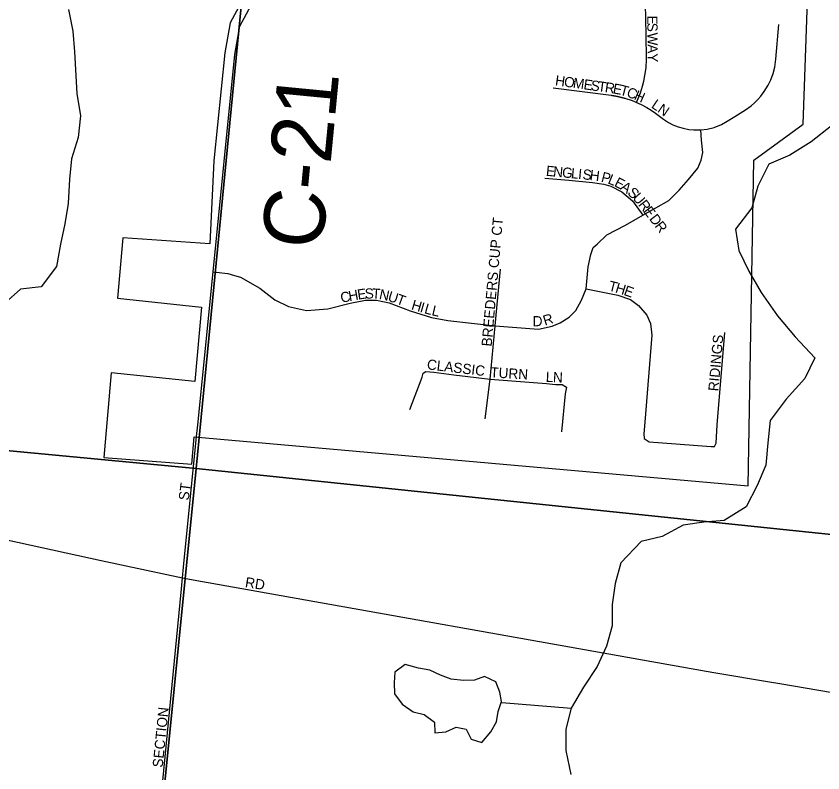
# Model space of a CAD drawing. Extents: x 1310247 to 1664935, y 284496 to 704931.
# Drawn here: x 1456883 to 1460843, y 506461 to 510177 of the extents above; entities that cross this region are included whole.
import ezdxf

# ---------------------------------------------------------------- set-up
doc = ezdxf.new("R2010")
doc.units = 0
for name, color, linetype in [('GM_P_State_Location', 7, 'Continuous'), ('GM_X_Corporation_Text', 7, 'Continuous'), ('GM_X_County', 7, 'Continuous'), ('GM_X_County_Road_Text', 7, 'Continuous'), ('GM_X_Major_Lake_Text', 7, 'Continuous'), ('GM_X_Minor_River', 7, 'Continuous'), ('GM_X_Minor_River_Text', 7, 'Continuous'), ('GM_X_Rail_Line', 7, 'Continuous'), ('GM_X_State_Location', 7, 'Continuous'), ('GM_X_Township_Road', 7, 'Continuous')]:
    doc.layers.add(name, color=color, linetype=linetype)

msp = doc.modelspace()

# ---------------------------------------------------------------- linework, layer by layer
at = {"layer": 'GM_X_Corporation_Text'}
for points in [[(1457699, 507418.5), (1457704.4, 507471.9), (1457768.5, 508113.4), (1457774.1, 508170.1)], [(1455102.3, 507902.6), (1455308.9, 507876.4), (1456252.1, 507732.4), (1457300.7, 507503.5), (1457699, 507418.5), (1457751.4, 507409.2), (1460269.3, 506960.3), (1460316.7, 506952.3), (1460580.1, 506908)], [(1457595.9, 506354.6), (1457693.9, 507365.3), (1457699, 507418.5)], [(1460580.1, 506908), (1460632.3, 506899.2), (1460890.1, 506855.8), (1461659.5, 506763.9), (1462373.2, 506691.4), (1462533.1, 506683.3), (1462799.6, 506669.9), (1463012.9, 506659.2), (1464918.6, 506528.9)]]:
    msp.add_lwpolyline(points, dxfattribs=at)
at = {"layer": 'GM_X_County'}
for points in [[(1453058.4, 513896), (1458295.5, 513384.9), (1457766.6, 507956.1), (1452467.3, 508458.4)], [(1458295.5, 513384.9), (1463685.8, 512838.7), (1463120.7, 507398.7), (1457766.6, 507956.1)], [(1452467.3, 508458.4), (1457766.6, 507956.1), (1457222.9, 502513.6), (1451992.5, 503054.9), (1451866.7, 503067.5)], [(1457766.6, 507956.1), (1463120.7, 507398.7), (1462858.9, 505825.7), (1462644, 502004.5), (1462624, 502004.9), (1457222.9, 502513.6)]]:
    msp.add_lwpolyline(points, close=True, dxfattribs=at)
at = {"layer": 'GM_X_County_Road_Text'}
msp.add_lwpolyline([(1457774.1, 508170.1), (1457849.3, 508921.8), (1457956, 509989.6), (1457981.2, 510127.5), (1458046, 510248.4), (1458817.5, 511039.6), (1458913, 511187.9), (1458971.1, 511276.9), (1458996.4, 511418.8), (1458991.2, 511541.4), (1458850.3, 512637.8)], dxfattribs=at)
at = {"layer": 'GM_X_Major_Lake_Text'}
msp.add_lwpolyline([(1458005.3, 510278.3), (1457933.4, 510144.2), (1457906.5, 509996.6), (1457853.4, 509465.8), (1457832.9, 509058.5), (1457406.5, 509088.3), (1457380.9, 508791.6), (1457792.1, 508748.4), (1457760.1, 508383), (1457349.4, 508426.2), (1457313.5, 508010.1), (1457745.2, 507977), (1457757.1, 508111.4), (1460475.6, 507870.1), (1460503.6, 509470.7), (1460746.3, 509647.1), (1460772.4, 510392.5)], dxfattribs=at)
at = {"layer": 'GM_X_Minor_River'}
for points in [[(1459018.3, 506920.9), (1458966.2, 506940.9), (1458914.2, 506965), (1458858.1, 506975.1), (1458792.1, 506993.1), (1458742, 506955), (1458738, 506902.8), (1458740, 506848.6), (1458778, 506798.4), (1458832.1, 506760.3), (1458886.1, 506748.2), (1458936.2, 506710.1), (1458938.2, 506657.9), (1458992.3, 506661.9), (1459042.3, 506686), (1459092.4, 506676), (1459116.4, 506625.8), (1459168.5, 506609.7), (1459212.5, 506661.9), (1459240.5, 506712.1), (1459248.6, 506762.3), (1459265.6, 506811.2)], [(1459265.6, 506811.2), (1459256.6, 506856.6), (1459236.6, 506908.8), (1459182.5, 506934.9), (1459132.4, 506916.8), (1459078.4, 506914.8), (1459018.3, 506920.9)]]:
    msp.add_lwpolyline(points, dxfattribs=at)
at = {"layer": 'GM_X_Minor_River_Text'}
for points in [[(1457140.4, 510209), (1457160.5, 510102.6), (1457168.5, 510002.2), (1457180.5, 509797.5), (1457198.5, 509687.1), (1457186.5, 509580.7), (1457154.4, 509476.3), (1457144.4, 509375.9), (1457138.4, 509257.5), (1457122.4, 509157.1), (1457100.3, 509056.7), (1457080.3, 508948.3), (1457006.2, 508848), (1456904.1, 508835.9), (1456798, 508743.6)], [(1460884.7, 509638.8), (1460784.5, 509560.5), (1460680.4, 509494.3), (1460578.3, 509450.1), (1460524.2, 509341.8), (1460494.2, 509235.4)], [(1460494.2, 509235.4), (1460414.1, 509131), (1460430.1, 509026.6), (1460480.1, 508924.2), (1460540.2, 508819.8), (1460620.3, 508705.4), (1460706.4, 508603), (1460802.5, 508498.6), (1460754.4, 508398.3), (1460662.3, 508295.9), (1460584.2, 508191.5), (1460572.2, 508081.1), (1460562.2, 507972.7), (1460520.1, 507872.3), (1460466, 507768), (1460357.9, 507699.7), (1460257.8, 507691.7), (1460157.7, 507677.6), (1460053.5, 507621.4), (1459951.4, 507597.3), (1459851.3, 507493), (1459823.3, 507390.6), (1459809.2, 507288.2), (1459809.2, 507183.8), (1459781.2, 507083.5), (1459735.1, 506983.1), (1459667, 506882.7), (1459607, 506778.3), (1459580.9, 506676), (1459580.9, 506571.6), (1459604.9, 506453.1)], [(1459266.6, 506806.5), (1459607, 506778.3)]]:
    msp.add_lwpolyline(points, dxfattribs=at)
at = {"layer": 'GM_X_State_Location'}
for points in [[(1459928.3, 509753.2), (1459947.4, 509800.7), (1459957.8, 509833.8), (1459964, 509858.4), (1459969.5, 509885.8), (1459974.7, 509923.2), (1459977.4, 509966.2), (1459975.3, 510087), (1459972.4, 510236.9)], [(1459518.7, 509825.8), (1459803, 509788.8), (1459803.6, 509788.8), (1459804.1, 509788.7), (1459804.6, 509788.6), (1459805.1, 509788.5), (1459805.6, 509788.5), (1459806.1, 509788.4), (1459806.6, 509788.3), (1459807.1, 509788.2), (1459807.6, 509788.1), (1459808.2, 509788.1), (1459808.7, 509788), (1459809.2, 509787.9), (1459809.7, 509787.8), (1459810.2, 509787.7), (1459810.7, 509787.6), (1459811.2, 509787.6), (1459811.7, 509787.5), (1459812.2, 509787.4), (1459812.7, 509787.3), (1459813.2, 509787.2), (1459813.8, 509787.1), (1459814.3, 509787.1), (1459814.8, 509787), (1459815.3, 509786.9), (1459815.8, 509786.8), (1459816.3, 509786.7), (1459816.8, 509786.6), (1459817.3, 509786.5), (1459817.8, 509786.4), (1459818.3, 509786.3), (1459818.8, 509786.2), (1459819.4, 509786.2), (1459819.9, 509786.1), (1459820.4, 509786), (1459820.9, 509785.9), (1459821.4, 509785.8), (1459821.9, 509785.7), (1459822.4, 509785.6), (1459822.9, 509785.5), (1459823.4, 509785.4), (1459823.9, 509785.3), (1459824.4, 509785.2), (1459824.9, 509785.1), (1459825.4, 509785), (1459826, 509784.9), (1459826.5, 509784.8), (1459827, 509784.7), (1459827.5, 509784.6), (1459828, 509784.5), (1459828.5, 509784.4), (1459829, 509784.3), (1459829.5, 509784.2), (1459830, 509784.1), (1459830.5, 509784), (1459831, 509783.9), (1459831.5, 509783.8), (1459832, 509783.7), (1459832.5, 509783.6), (1459833, 509783.5), (1459833.6, 509783.4), (1459834.1, 509783.3), (1459834.6, 509783.2), (1459835.1, 509783), (1459835.6, 509782.9), (1459836.1, 509782.8), (1459836.6, 509782.7), (1459837.1, 509782.6), (1459837.6, 509782.5), (1459838.1, 509782.4), (1459838.6, 509782.3), (1459839.1, 509782.2), (1459839.6, 509782), (1459840.1, 509781.9), (1459840.6, 509781.8), (1459841.1, 509781.7), (1459841.6, 509781.6), (1459842.1, 509781.5), (1459842.6, 509781.4), (1459843.1, 509781.2), (1459843.6, 509781.1), (1459844.1, 509781), (1459844.6, 509780.9), (1459845.1, 509780.8), (1459845.7, 509780.7), (1459846.2, 509780.5), (1459846.7, 509780.4), (1459847.2, 509780.3), (1459847.7, 509780.2), (1459848.2, 509780), (1459848.7, 509779.9), (1459849.2, 509779.8), (1459849.7, 509779.7), (1459850.2, 509779.6), (1459850.7, 509779.4), (1459851.2, 509779.3), (1459851.7, 509779.2), (1459852.2, 509779.1), (1459852.7, 509778.9), (1459853.2, 509778.8), (1459853.7, 509778.7), (1459854.2, 509778.5), (1459854.7, 509778.4), (1459855.2, 509778.3), (1459855.7, 509778.2), (1459856.2, 509778), (1459856.7, 509777.9), (1459857.2, 509777.8), (1459857.7, 509777.6), (1459858.2, 509777.5), (1459858.7, 509777.4), (1459859.2, 509777.2), (1459859.7, 509777.1), (1459860.2, 509777), (1459860.7, 509776.8), (1459861.2, 509776.7), (1459861.7, 509776.6), (1459862.2, 509776.4), (1459862.7, 509776.3), (1459863.2, 509776.2), (1459863.7, 509776), (1459864.2, 509775.9), (1459864.7, 509775.7), (1459865.2, 509775.6), (1459865.7, 509775.5), (1459866.2, 509775.3), (1459866.7, 509775.2), (1459867.2, 509775), (1459867.7, 509774.9), (1459868.1, 509774.8), (1459868.6, 509774.6), (1459869.1, 509774.5), (1459869.6, 509774.3), (1459870.1, 509774.2), (1459870.6, 509774), (1459871.1, 509773.9), (1459871.4, 509773.8), (1459906.2, 509762.1), (1459917.8, 509757.6), (1459928.3, 509753.2), (1459950.4, 509743), (1459978.8, 509728), (1460000.1, 509715.1), (1460020.6, 509701.4), (1460041, 509686.4), (1460059.8, 509671.9), (1460084.9, 509655.5), (1460106.9, 509644.1), (1460133.1, 509633.5), (1460157, 509626.4), (1460184.7, 509620.9), (1460209.3, 509618.4), (1460232.6, 509618.1), (1460243.1, 509618.6), (1460274.6, 509622.5), (1460308.4, 509630.8), (1460345.1, 509645.2), (1460373.5, 509660.8), (1460410.2, 509683.9), (1460462.7, 509716.8), (1460490.8, 509737.4), (1460506.8, 509751.4), (1460523.9, 509768.5), (1460537.9, 509784.5), (1460554.8, 509807), (1460574.1, 509838.7), (1460586.8, 509865.1), (1460598, 509895.1), (1460606.3, 509926.5), (1460612.5, 509966.6), (1460626.4, 510136.8), (1460626.4, 510136.4)], [(1458234.9, 508747.6), (1458307.6, 508732), (1458411.9, 508740.3), (1458522.5, 508767.5), (1458597.6, 508782.1), (1458651.8, 508782.1), (1458714.4, 508769.5), (1458816.6, 508729.9), (1458920.9, 508696.5), (1459002.3, 508681.9), (1459233.8, 508656.9), (1459446.6, 508640.2), (1459513.3, 508654.8), (1459553, 508671.5), (1459596.8, 508698.6), (1459630.2, 508732), (1459657.3, 508782.1), (1459680.2, 508838.4), (1459690.7, 508946.8), (1459703.2, 509007.3), (1459715.7, 509040.7), (1459734.4, 509057.4), (1459782.4, 509103.3), (1459874.2, 509151.2), (1459959.7, 509199.2), (1460087, 509272.2), (1460137, 509322.3), (1460182.9, 509374.5), (1460228.8, 509430.8), (1460245.5, 509470.4), (1460253.8, 509508), (1460246.4, 509568.7), (1460243.1, 509618.6)], [(1459477.8, 509381.1), (1459595.2, 509371.3), (1459711.1, 509360), (1459767.6, 509351.5), (1459801.4, 509341.6), (1459855.2, 509314.8), (1459908.8, 509269.6), (1459959.7, 509199.2)], [(1457849.3, 508921.8), (1457921.7, 508913.5), (1457954.9, 508903.5)], [(1459185.8, 508200.1), (1459208.8, 508394.1), (1459233.8, 508656.9), (1459260.9, 508934.3)], [(1457954.9, 508903.5), (1457984.3, 508894.7), (1458078.2, 508840.5), (1458153.3, 508784.1), (1458220, 508750.8), (1458234.9, 508747.6)], [(1459680.2, 508838.4), (1459836.8, 508806.2), (1459898.9, 508785), (1459937.1, 508756.8), (1459978.1, 508708.7), (1459996.4, 508667.8), (1460003.5, 508611.3), (1459968.1, 508183.2), (1459963.9, 508125.3), (1459965.3, 508102.7), (1459989.3, 508087.1), (1460055.7, 508081.5), (1460294.5, 508064.5), (1460310, 508064.5), (1460318.5, 508080.1), (1460324.1, 508170.5), (1460362.3, 508624)], [(1458814.5, 508245.9), (1458875, 508404.5), (1458881.3, 508423.3), (1458893.8, 508431.6), (1458933.4, 508429.5), (1459031.5, 508414.9), (1459208.8, 508394.1), (1459486.2, 508373.2), (1459530, 508369), (1459563.4, 508369), (1459584.3, 508354.4), (1459578, 508323.1), (1459559.2, 508135.4)]]:
    msp.add_lwpolyline(points, dxfattribs=at)

# ---------------------------------------------------------------- texts
at = {"layer": 'GM_P_State_Location'}
for s, rotation, p in [('E', 270.5738, (1459980.6, 510179.6)), ('S', 270.5851, (1459981, 510144.4)), ('W', 270.5884, (1459981.5, 510096.1)), ('A', 270.5902, (1459982.1, 510038.8)), ('Y', 270.5902, (1459982.5, 509994.9)), ('H', 352.0616, (1459526.3, 509837.9)), ('O', 352.0616, (1459569.9, 509831.8)), ('M', 352.0777, (1459613.5, 509825.7)), ('E', 352.0786, (1459665.8, 509818.4)), ('S', 352.0515, (1459700.7, 509813.6)), ('T', 352.0766, (1459735.5, 509808.7)), ('R', 352.0588, (1459770.4, 509803.9)), ('E', 349.2259, (1459809, 509798.5)), ('T', 345.5596, (1459842.7, 509792.1)), ('C', 339.2223, (1459875.4, 509783.8)), ('H', 336.0553, (1459911.8, 509770)), ('LN', 325.4857, (1459996.8, 509730.7)), ('E', 354.4444, (1459481.9, 509393.5)), ('N', 354.4395, (1459517, 509390.1)), ('G', 354.4395, (1459560.8, 509385.9)), ('L', 354.4444, (1459604.6, 509381.6)), ('I', 354.4416, (1459639.6, 509378.2)), ('S', 354.4172, (1459661.5, 509376.1)), ('H', 352.7015, (1459696.1, 509372.7)), ('P', 345.7849, (1459751.2, 509365.1)), ('L', 337.4831, (1459783.5, 509357.1)), ('E', 332.7631, (1459815, 509344)), ('A', 325.5523, (1459844.9, 509328.8)), ('S', 318.8475, (1459880, 509304.8)), ('U', 311.5972, (1459905.3, 509282.9)), ('R', 308.0454, (1459934, 509250.6)), ('E', 307.482, (1459958.3, 509219.5)), ('D', 307.4993, (1459987.8, 509181.1)), ('BREEDERS CUP CT', 84.8903, (1459216.5, 508553.3)), ('R', 307.517, (1460014.6, 509146.1)), ('E', 8.5281, (1458561.3, 508784.6)), ('S', 1.5304, (1458594.5, 508789.7)), ('T', 356.0351, (1458628.4, 508790.7)), ('T', 345.7849, (1459786.9, 508830.1)), ('H', 342.9407, (1459820.4, 508821.6)), ('E', 340.5024, (1459861.9, 508808.9)), ('C', 12.11, (1458480.1, 508768.5)), ('H', 10.3498, (1458518.5, 508776.8)), ('N', 348.2228, (1458661.8, 508788.5)), ('U', 342.8025, (1458703.6, 508779.8)), ('T', 340.2433, (1458745.1, 508767)), ('H', 343.8115, (1458819.3, 508737.6)), ('I', 343.8209, (1458861.6, 508725.3)), ('L', 344.2848, (1458883.1, 508719.1)), ('L', 347.2041, (1458919.7, 508708.9)), ('D', 0.2405, (1459418.3, 508654.1)), ('R', 17.3579, (1459478.1, 508656.8)), ('RIDINGS', 84.8967, (1460329.7, 508333.4)), ('CLASSIC', 353.2357, (1458897.2, 508443.1)), ('TURN', 356.4939, (1459208.8, 508403.6)), ('L', 356.993, (1459481.6, 508381.6)), ('N', 357.0784, (1459516.8, 508379.7))]:
    msp.add_text(s, height=50, rotation=rotation, dxfattribs=at).set_placement(p)
at = {"layer": 'GM_X_Rail_Line'}
for s, rotation, p in [('ST', 82.8783, (1457729.3, 507796.9)), ('RD', 351.0197, (1458004.1, 507373.7)), ('SECTION', 84.193, (1457601.7, 506485.5))]:
    msp.add_text(s, height=50, rotation=rotation, dxfattribs=at).set_placement(p)
at = {"layer": 'GM_X_Township_Road'}
msp.add_text('C-21', height=300, rotation=84.4936, dxfattribs=at).set_placement((1458385.1, 509026.1))

doc.saveas('drawing.dxf')
